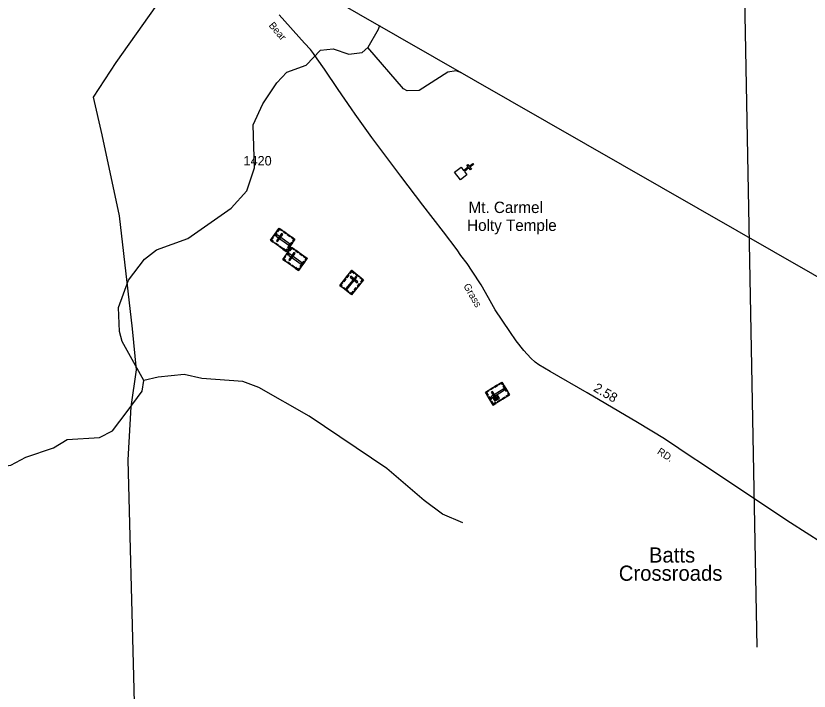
# Model space of a CAD drawing. Extents: x 2532689 to 2764727, y 536648 to 732970.
# Drawn here: x 2559330 to 2569798, y 709932 to 718838 of the extents above; entities that cross this region are included whole.
import ezdxf

# ---------------------------------------------------------------- set-up
doc = ezdxf.new("R2010")
doc.units = 0
for name, color, linetype in [('Exist Boundary Political CountyLine', 7, 'Continuous'), ('Exist Civil Demographics Community Label', 7, 'Continuous'), ('Exist Cultural Cemetery CELL', 7, 'Continuous'), ('Exist Cultural Church CELL', 7, 'Continuous'), ('Exist Cultural Church Label', 7, 'Continuous'), ('Exist Hydrographic Creek Single Shore', 7, 'Continuous'), ('Exist Road Secondary Mileage Hundredths English Label', 7, 'Continuous'), ('Exist Road Secondary Type 51 Attributed', 7, 'Continuous'), ('Exist Road Secondary Type 51 Label', 7, 'Continuous'), ('Exist Road Secondary Type 51 Number Label', 7, 'Continuous'), ('Exist Utilities Electrical Transmission Line', 7, 'Continuous'), ('Map Preparation Longitude Latitude Lines', 7, 'Continuous')]:
    doc.layers.add(name, color=color, linetype=linetype)

msp = doc.modelspace()

# ---------------------------------------------------------------- linework, layer by layer
at = {"layer": 'Exist Boundary Political CountyLine'}
msp.add_lwpolyline([(2594930, 702539), (2594125, 702951), (2591448, 704307), (2588259, 705761), (2583625, 707815), (2577241, 711578), (2574077, 712998), (2571328, 714581), (2560378, 720855), (2555265, 723493), (2546974, 728176), (2544857, 729105)], dxfattribs=at)
at = {"layer": 'Exist Cultural Cemetery CELL'}
for points in [[(2562690, 715878), (2562805, 716040), (2563013, 715892), (2562897, 715730)], [(2562733, 715938), (2562763, 715980), (2562772, 715974), (2562742, 715931)], [(2562769, 715871), (2562784, 715861), (2562852, 715956), (2562837, 715967)], [(2562841, 716015), (2562834, 716005), (2562808, 716024), (2562784, 715991), (2562775, 715998), (2562805, 716040)], [(2562893, 715963), (2562858, 715988), (2562865, 715997), (2562900, 715972)], [(2562947, 715925), (2562912, 715950), (2562918, 715959), (2562954, 715934)], [(2562725, 715853), (2562731, 715862), (2562705, 715881), (2562729, 715914), (2562720, 715920), (2562690, 715878)], [(2562777, 715949), (2562766, 715934), (2562931, 715816), (2562942, 715832)], [(2562921, 715783), (2562970, 715852), (2562979, 715846), (2562930, 715777)], [(2562993, 715865), (2562984, 715872), (2562997, 715889), (2562964, 715913), (2562970, 715922), (2563013, 715892)], [(2562785, 715809), (2562750, 715835), (2562757, 715844), (2562792, 715819)], [(2562840, 715770), (2562805, 715796), (2562811, 715805), (2562846, 715780)], [(2562852, 715627), (2562967, 715789), (2563175, 715641), (2563059, 715479)], [(2562916, 715757), (2562907, 715763), (2562894, 715745), (2562861, 715769), (2562855, 715760), (2562897, 715730)], [(2563003, 715764), (2562996, 715754), (2562970, 715773), (2562946, 715740), (2562937, 715747), (2562967, 715789)], [(2562887, 715602), (2562894, 715611), (2562867, 715630), (2562891, 715663), (2562882, 715669), (2562852, 715627)], [(2562895, 715687), (2562925, 715729), (2562934, 715723), (2562904, 715680)], [(2562939, 715699), (2562928, 715683), (2563093, 715565), (2563104, 715581)], [(2562931, 715620), (2562946, 715610), (2563014, 715705), (2562999, 715716)], [(2563056, 715712), (2563020, 715737), (2563027, 715746), (2563062, 715721)], [(2563109, 715674), (2563074, 715699), (2563081, 715708), (2563116, 715683)], [(2563155, 715614), (2563146, 715621), (2563159, 715638), (2563126, 715662), (2563132, 715671), (2563175, 715641)], [(2562947, 715559), (2562912, 715584), (2562919, 715593), (2562954, 715568)], [(2563002, 715519), (2562967, 715545), (2562973, 715554), (2563009, 715529)], [(2563083, 715532), (2563132, 715601), (2563142, 715595), (2563092, 715526)], [(2563078, 715506), (2563069, 715512), (2563056, 715495), (2563023, 715518), (2563017, 715509), (2563059, 715479)], [(2563763, 715483), (2563918, 715358), (2563759, 715160), (2563604, 715284)], [(2563736, 715449), (2563745, 715442), (2563765, 715467), (2563796, 715442), (2563803, 715450), (2563763, 715483)], [(2563821, 715436), (2563861, 715404), (2563854, 715395), (2563813, 715428)], [(2563647, 715339), (2563674, 715372), (2563683, 715365), (2563656, 715331)], [(2563830, 715392), (2563815, 715403), (2563688, 715245), (2563703, 715233)], [(2563689, 715391), (2563716, 715425), (2563725, 715418), (2563698, 715384)], [(2563752, 715404), (2563740, 715390), (2563832, 715316), (2563844, 715331)], [(2563891, 715324), (2563882, 715332), (2563902, 715357), (2563871, 715382), (2563878, 715391), (2563918, 715358)], [(2563629, 715263), (2563637, 715272), (2563619, 715286), (2563645, 715318), (2563636, 715325), (2563604, 715284)], [(2563656, 715257), (2563722, 715204), (2563715, 715195), (2563649, 715248)], [(2563795, 715223), (2563822, 715257), (2563831, 715250), (2563804, 715216)], [(2563837, 715275), (2563864, 715308), (2563873, 715301), (2563845, 715267)], [(2563733, 715180), (2563740, 715189), (2563758, 715175), (2563783, 715207), (2563791, 715200), (2563759, 715160)], [(2565629, 713705), (2565525, 713875), (2565742, 714008), (2565846, 713839)], [(2565686, 713961), (2565649, 713938), (2565643, 713948), (2565680, 713971)], [(2565759, 713980), (2565749, 713974), (2565738, 713993), (2565703, 713972), (2565698, 713981), (2565742, 714008)], [(2565562, 713898), (2565568, 713888), (2565540, 713871), (2565562, 713837), (2565552, 713831), (2565525, 713875)], [(2565630, 713926), (2565593, 713904), (2565587, 713913), (2565624, 713936)], [(2565597, 713814), (2565607, 713798), (2565780, 713904), (2565770, 713920)], [(2565666, 713776), (2565682, 713786), (2565620, 713886), (2565604, 713876)], [(2565806, 713882), (2565762, 713954), (2565772, 713960), (2565816, 713888)], [(2565829, 713867), (2565819, 713861), (2565830, 713842), (2565796, 713821), (2565802, 713812), (2565846, 713839)], [(2565590, 713769), (2565563, 713813), (2565573, 713819), (2565600, 713775)], [(2565655, 713758), (2565629, 713801), (2565683, 713834), (2565709, 713792)], [(2565638, 713806), (2565640, 713804), (2565633, 713800), (2565638, 713791), (2565636, 713790), (2565629, 713801)], [(2565645, 713774), (2565639, 713785), (2565641, 713787), (2565648, 713776)], [(2565655, 713813), (2565646, 713808), (2565645, 713810), (2565654, 713816)], [(2565647, 713785), (2565650, 713781), (2565693, 713808), (2565690, 713812)], [(2565664, 713764), (2565663, 713766), (2565656, 713762), (2565651, 713771), (2565648, 713769), (2565655, 713758)], [(2565664, 713776), (2565668, 713778), (2565653, 713803), (2565649, 713801)], [(2565669, 713822), (2565660, 713816), (2565659, 713819), (2565668, 713825)], [(2565680, 713774), (2565671, 713768), (2565669, 713770), (2565679, 713776)], [(2565688, 713827), (2565685, 713825), (2565682, 713830), (2565674, 713825), (2565672, 713827), (2565683, 713834)], [(2565695, 713782), (2565685, 713777), (2565684, 713779), (2565693, 713785)], [(2565729, 713767), (2565692, 713744), (2565686, 713754), (2565723, 713777)], [(2565699, 713802), (2565688, 713820), (2565691, 713822), (2565702, 713804)], [(2565705, 713799), (2565703, 713797), (2565706, 713792), (2565697, 713787), (2565698, 713785), (2565709, 713792)], [(2565786, 713802), (2565750, 713779), (2565744, 713789), (2565781, 713812)], [(2565666, 713728), (2565660, 713738), (2565633, 713721), (2565611, 713756), (2565602, 713750), (2565629, 713705)]]:
    msp.add_lwpolyline(points, close=True, dxfattribs=at)
at = {"layer": 'Exist Cultural Church CELL'}
msp.add_lwpolyline([(2565204, 716844), (2565238, 716798), (2565299, 716845), (2565280, 716870), (2565292, 716880), (2565312, 716854), (2565360, 716891), (2565369, 716878), (2565321, 716841), (2565341, 716816), (2565328, 716806), (2565309, 716832), (2565248, 716786), (2565283, 716740), (2565198, 716675), (2565119, 716779)], close=True, dxfattribs=at)
at = {"layer": 'Exist Hydrographic Creek Single Shore'}
for points in [[(2564127, 718709), (2564111, 718658), (2563974, 718423)], [(2561018, 714031), (2560733, 714542), (2560697, 714675), (2560683, 714990), (2560817, 715353), (2561028, 715631), (2561184, 715752), (2561598, 715900), (2562173, 716304), (2562377, 716532), (2562480, 716835), (2562461, 717402), (2562588, 717677), (2562775, 717957), (2562905, 718094), (2563162, 718189), (2563350, 718384), (2563516, 718404), (2563726, 718334), (2563900, 718354), (2563974, 718423)], [(2565211, 718088), (2565138, 718112), (2565030, 718094), (2564652, 717853), (2564493, 717849), (2564443, 717874), (2563974, 718423)], [(2565230, 712154), (2564961, 712267), (2564716, 712445), (2564224, 712868), (2563202, 713559), (2562537, 713935), (2562327, 714015), (2561784, 714056), (2561550, 714109), (2561209, 714075), (2561018, 714031)], [(2558098, 712925), (2558415, 712888), (2558504, 713040), (2558746, 713004), (2558965, 712874), (2559265, 712913), (2559463, 713016), (2559827, 713139), (2560008, 713252), (2560433, 713279), (2560606, 713365), (2560801, 713619), (2560996, 713889), (2561018, 714031)]]:
    msp.add_lwpolyline(points, dxfattribs=at)
at = {"layer": 'Exist Road Secondary Type 51 Attributed'}
msp.add_lwpolyline([(2570170, 711757), (2569551, 712154), (2569479, 712202), (2569234, 712363), (2568699, 712718), (2568337, 712962), (2568281, 712996), (2568077, 713131), (2567888, 713259), (2567535, 713476), (2566868, 713867), (2566382, 714146), (2566230, 714235), (2566183, 714272), (2566126, 714324), (2566031, 714426), (2565934, 714554), (2565847, 714677), (2565656, 714963), (2565565, 715118), (2565468, 715289), (2565353, 715470), (2565284, 715571), (2565202, 715677), (2565152, 715752), (2564975, 715992), (2564701, 716341), (2564412, 716724), (2564029, 717234), (2563806, 717542), (2563758, 717614), (2563583, 717869), (2563403, 718134), (2563304, 718273), (2563258, 718343), (2563216, 718396), (2563140, 718480), (2562804, 718853)], dxfattribs=at)
at = {"layer": 'Exist Utilities Electrical Transmission Line'}
msp.add_lwpolyline([(2561222, 693496), (2561212, 694316), (2561130, 698617), (2561064, 702476), (2561003, 705611), (2560886, 710127), (2560813, 712983), (2560851, 713684), (2560921, 714168), (2560869, 714712), (2560700, 716199), (2560471, 717269), (2560353, 717764), (2560656, 718223), (2561534, 719466), (2561765, 719810), (2561806, 719863), (2561828, 720025)], dxfattribs=at)
at = {"layer": 'Map Preparation Longitude Latitude Lines'}
msp.add_line((2569112, 710513), (2568850, 724129), dxfattribs=at)

# ---------------------------------------------------------------- texts
at = {"layer": 'Exist Civil Demographics Community Label'}
for s, p in [('Batts', (2567684, 711628)), ('Crossroads', (2567286, 711388))]:
    msp.add_text(s, height=200, dxfattribs=at).set_placement(p)
at = {"layer": 'Exist Cultural Church Label'}
for s, p in [('Mt. Carmel', (2565304, 716238)), ('Holty Temple', (2565285, 716002))]:
    msp.add_text(s, height=150, dxfattribs=at).set_placement(p)
at = {"layer": 'Exist Road Secondary Mileage Hundredths English Label'}
msp.add_text('2.58', height=125, rotation=329.6118, dxfattribs=at).set_placement((2566941, 713897))
at = {"layer": 'Exist Road Secondary Type 51 Label'}
for s, rotation, p in [('Bear', 310.6499, (2562661, 718708)), ('Grass', 299.7758, (2565232, 715277)), ('RD.', 327.2413, (2567784, 713069))]:
    msp.add_text(s, height=95, rotation=rotation, dxfattribs=at).set_placement(p)
at = {"layer": 'Exist Road Secondary Type 51 Number Label'}
msp.add_text('1420', height=125, dxfattribs=at).set_placement((2562334, 716865))

doc.saveas('drawing.dxf')
